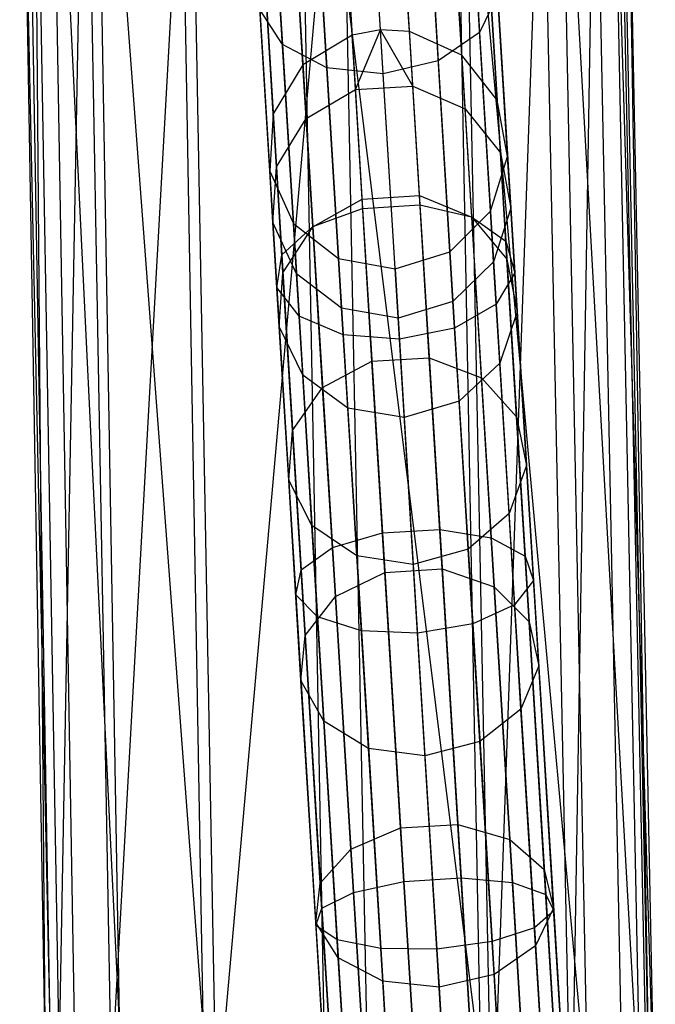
# Model space of a CAD drawing. Extents: x -91 to 91, y -91 to 262.
# Tile 393 of 480: x -8 to -3, y 75 to 83. Entities that reach past the tile are written whole.
import ezdxf

# ---------------------------------------------------------------- set-up
doc = ezdxf.new("R2010")
doc.units = 0
doc.header["$LTSCALE"] = 25.4
doc.layers.get('0').update_dxf_attribs({"linetype": 'CONTINUOUS'})

# ---------------------------------------------------------------- blocks, each defined once
blk = doc.blocks.new('ETE0_STL_1')
at = {"color": 0}
for p, q in [((-5.105, 83.2465, 301.4725), (-5.5744, 90.9241, 191.4725)), ((-5.105, 83.2465, 301.4725), (-5.5744, 90.9241, 191.4725)), ((-4.8644, 83.2322, 301.4705), (-5.3337, 90.9098, 191.4705)), ((-4.8644, 83.2322, 301.4705), (-5.3337, 90.9098, 191.4705)), ((-5.3421, 83.203, 301.4705), (-5.8115, 90.8806, 191.4705)), ((-5.3421, 83.203, 301.4705), (-5.8115, 90.8806, 191.4705)), ((-4.4278, 83.0366, 301.455), (-4.8972, 90.7142, 191.455)), ((-4.4278, 83.0366, 301.455), (-4.8972, 90.7142, 191.455)), ((-5.7516, 82.9556, 301.455), (-6.221, 90.6332, 191.455)), ((-5.7516, 82.9556, 301.455), (-6.221, 90.6332, 191.455)), ((-4.1324, 82.6609, 301.4275), (-4.6018, 90.3385, 191.4275)), ((-4.1324, 82.6609, 301.4275), (-4.6018, 90.3385, 191.4275)), ((-5.999, 82.5468, 301.4275), (-6.4684, 90.2244, 191.4275)), ((-5.999, 82.5468, 301.4275), (-6.4684, 90.2244, 191.4275)), ((-4.0459, 82.1913, 301.3943), (-4.5153, 89.869, 191.3943)), ((-4.0459, 82.1913, 301.3943), (-4.5153, 89.869, 191.3943)), ((-6.0276, 82.0702, 301.3943), (-6.497, 89.7478, 191.3943)), ((-6.0276, 82.0702, 301.3943), (-6.497, 89.7478, 191.3943)), ((-4.1881, 81.7354, 301.3631), (-4.6575, 89.413, 191.3631)), ((-4.1881, 81.7354, 301.3631), (-4.6575, 89.413, 191.3631)), ((-5.831, 81.6349, 301.3631), (-6.3004, 89.3126, 191.3631)), ((-5.831, 81.6349, 301.3631), (-6.3004, 89.3126, 191.3631)), ((-5.4541, 81.3408, 301.341), (-5.9235, 89.0184, 191.341)), ((-5.4541, 81.3408, 301.341), (-5.9235, 89.0184, 191.341)), ((-4.5264, 81.3975, 301.341), (-4.9958, 89.0751, 191.341)), ((-4.5264, 81.3975, 301.341), (-4.9958, 89.0751, 191.341)), ((-4.9832, 81.2551, 301.333), (-5.4526, 88.9327, 191.333)), ((-4.9832, 81.2551, 301.333), (-5.4526, 88.9327, 191.333)), ((-7.2825, 75.0272, 11.3824), (-7.8661, 87.056, 8.8663)), ((-7.8661, 87.056, 8.8663), (-7.6577, 74.9903, 11.0368)), ((-7.2825, 75.0272, 11.3824), (-7.8661, 87.056, 8.8663)), ((-7.8661, 87.056, 8.8663), (-7.6577, 74.9903, 11.0368)), ((-6.5848, 75.0051, 11.6825), (-7.492, 87.078, 9.2144)), ((-7.492, 87.078, 9.2144), (-7.2825, 75.0272, 11.3824)), ((-6.5848, 75.0051, 11.6825), (-7.492, 87.078, 9.2144)), ((-7.492, 87.078, 9.2144), (-7.2825, 75.0272, 11.3824)), ((-7.8564, 74.9171, 10.6518), (-8.0649, 86.9919, 8.4797)), ((-7.8564, 74.9171, 10.6518), (-8.0649, 86.9919, 8.4797)), ((-6.7975, 87.0298, 9.5187), (-6.5848, 75.0051, 11.6825)), ((-6.7975, 87.0298, 9.5187), (-6.5848, 75.0051, 11.6825)), ((-7.8564, 74.9171, 10.6518), (-8.1117, 86.896, 8.0781)), ((-8.1117, 86.896, 8.0781), (-7.9022, 74.8175, 10.2509)), ((-8.1117, 86.896, 8.0781), (-7.9022, 74.8175, 10.2509)), ((-7.8564, 74.9171, 10.6518), (-8.1117, 86.896, 8.0781)), ((-4.27, 74.6073, 11.4539), (-5.7957, 86.8703, 9.6117)), ((-5.7957, 86.8703, 9.6117), (-5.5772, 74.8815, 11.7698)), ((-4.27, 74.6073, 11.4539), (-5.7957, 86.8703, 9.6117)), ((-5.7957, 86.8703, 9.6117), (-5.5772, 74.8815, 11.7698)), ((-7.9959, 86.753, 7.6101), (-7.9022, 74.8175, 10.2509)), ((-7.9959, 86.753, 7.6101), (-7.9022, 74.8175, 10.2509)), ((-7.9959, 86.753, 7.6101), (-7.7842, 74.6762, 9.7827)), ((-7.9959, 86.753, 7.6101), (-7.7842, 74.6762, 9.7827)), ((-7.5665, 86.5175, 7.0074), (-7.7842, 74.6762, 9.7827)), ((-7.5665, 86.5175, 7.0074), (-7.7842, 74.6762, 9.7827)), ((-7.5665, 86.5175, 7.0074), (-7.3503, 74.4527, 9.1783)), ((-7.5665, 86.5175, 7.0074), (-7.3503, 74.4527, 9.1783)), ((-3.3794, 74.3231, 10.8715), (-4.4972, 86.5519, 9.3027)), ((-4.4972, 86.5519, 9.3027), (-4.27, 74.6073, 11.4539)), ((-3.3794, 74.3231, 10.8715), (-4.4972, 86.5519, 9.3027)), ((-4.4972, 86.5519, 9.3027), (-4.27, 74.6073, 11.4539)), ((-2.9374, 74.098, 10.2654), (-3.6138, 86.2395, 8.7246)), ((-3.6138, 86.2395, 8.7246), (-3.3794, 74.3231, 10.8715)), ((-2.9374, 74.098, 10.2654), (-3.6138, 86.2395, 8.7246)), ((-3.6138, 86.2395, 8.7246), (-3.3794, 74.3231, 10.8715)), ((-7.3503, 74.4527, 9.1783), (-6.6935, 86.2065, 6.4272)), ((-7.3503, 74.4527, 9.1783), (-6.6935, 86.2065, 6.4272)), ((-6.4701, 74.1696, 8.5939), (-6.6935, 86.2065, 6.4272)), ((-6.4701, 74.1696, 8.5939), (-6.6935, 86.2065, 6.4272)), ((-2.8151, 73.9556, 9.7953), (-3.1764, 86.0021, 8.1202)), ((-3.1764, 86.0021, 8.1202), (-2.9374, 74.098, 10.2654)), ((-3.1764, 86.0021, 8.1202), (-2.9374, 74.098, 10.2654)), ((-2.8151, 73.9556, 9.7953), (-3.1764, 86.0021, 8.1202)), ((-6.4701, 74.1696, 8.5939), (-5.4304, 85.8928, 6.1116)), ((-6.4701, 74.1696, 8.5939), (-5.4304, 85.8928, 6.1116)), ((-5.1985, 73.8989, 8.2716), (-5.4304, 85.8928, 6.1116)), ((-5.1985, 73.8989, 8.2716), (-5.4304, 85.8928, 6.1116)), ((-2.8151, 73.9556, 9.7953), (-3.0564, 85.8578, 7.6504)), ((-2.8151, 73.9556, 9.7953), (-3.0564, 85.8578, 7.6504)), ((-2.8558, 73.857, 9.4012), (-3.0564, 85.8578, 7.6504)), ((-2.8558, 73.857, 9.4012), (-3.0564, 85.8578, 7.6504)), ((-2.8756, 73.8433, 9.3386), (-3.1179, 85.7501, 7.1928)), ((-2.8756, 73.8433, 9.3386), (-3.1179, 85.7501, 7.1928)), ((-2.8558, 73.857, 9.4012), (-3.0981, 85.7628, 7.2556)), ((-2.8558, 73.857, 9.4012), (-3.0981, 85.7628, 7.2556)), ((-4.1727, 73.7688, 8.3448), (-4.4105, 85.7264, 6.1907)), ((-4.1727, 73.7688, 8.3448), (-4.4105, 85.7264, 6.1907)), ((-4.1727, 73.7688, 8.3448), (-3.756, 85.6749, 6.4539)), ((-4.1727, 73.7688, 8.3448), (-3.756, 85.6749, 6.4539)), ((-3.5151, 73.7418, 8.6041), (-3.756, 85.6749, 6.4539)), ((-3.5151, 73.7418, 8.6041), (-3.756, 85.6749, 6.4539)), ((-3.5151, 73.7418, 8.6041), (-3.317, 85.693, 6.833)), ((-3.5151, 73.7418, 8.6041), (-3.317, 85.693, 6.833)), ((-3.0748, 73.7774, 8.9803), (-3.317, 85.693, 6.833)), ((-3.0748, 73.7774, 8.9803), (-3.317, 85.693, 6.833)), ((-4.3996, 85.1958, 177.8507), (-4.2791, 83.2247, 175.7331)), ((-4.3996, 85.1958, 177.8507), (-4.2791, 83.2247, 175.7331)), ((-6.0425, 85.0953, 177.8507), (-5.922, 83.1243, 175.7331)), ((-6.0425, 85.0953, 177.8507), (-5.922, 83.1243, 175.7331)), ((-4.7421, 84.9268, 178.0493), (-4.6236, 82.9879, 175.9662)), ((-4.7421, 84.9268, 178.0493), (-4.6236, 82.9879, 175.9662)), ((-5.6698, 84.87, 178.0493), (-5.5513, 82.9312, 175.9662)), ((-5.6698, 84.87, 178.0493), (-5.5513, 82.9312, 175.9662)), ((-5.0827, 82.882, 176.0504), (-5.2005, 84.8092, 178.1209)), ((-5.0827, 82.882, 176.0504), (-5.2005, 84.8092, 178.1209)), ((-5.4032, 84.2022, 174.6025), (-5.2539, 81.7597, 172.6592)), ((-5.4032, 84.2022, 174.6025), (-5.2539, 81.7597, 172.6592)), ((-4.9254, 84.2314, 174.6025), (-4.7761, 81.7889, 172.6592)), ((-4.9254, 84.2314, 174.6025), (-4.7761, 81.7889, 172.6592)), ((-4.4932, 84.1066, 174.7659), (-4.3455, 81.69, 172.8432)), ((-4.4932, 84.1066, 174.7659), (-4.3455, 81.69, 172.8432)), ((-5.817, 84.0257, 174.7659), (-5.6692, 81.6091, 172.8432)), ((-5.817, 84.0257, 174.7659), (-5.6692, 81.6091, 172.8432)), ((-4.2055, 83.8564, 175.0553), (-4.0606, 81.4857, 173.1691)), ((-4.2055, 83.8564, 175.0553), (-4.0606, 81.4857, 173.1691)), ((-6.0721, 83.7423, 175.0553), (-5.9271, 81.3716, 173.1691)), ((-6.0721, 83.7423, 175.0553), (-5.9271, 81.3716, 173.1691)), ((-4.1283, 83.5381, 175.4043), (-4.2791, 83.2247, 175.7331)), ((-4.1283, 83.5381, 175.4043), (-4.2791, 83.2247, 175.7331)), ((-4.1283, 83.5381, 175.4043), (-3.9867, 81.2228, 173.5621)), ((-4.1283, 83.5381, 175.4043), (-3.9867, 81.2228, 173.5621)), ((-5.922, 83.1243, 175.7331), (-6.11, 83.417, 175.4043)), ((-6.11, 83.417, 175.4043), (-5.9684, 81.1016, 173.5621)), ((-6.11, 83.417, 175.4043), (-5.9684, 81.1016, 173.5621)), ((-5.922, 83.1243, 175.7331), (-6.11, 83.417, 175.4043)), ((-5.3421, 83.203, 301.4705), (-5.7516, 82.9556, 301.455)), ((-5.3421, 83.203, 301.4705), (-5.7516, 82.9556, 301.455)), ((-5.105, 83.2465, 301.4725), (-5.3421, 83.203, 301.4705)), ((-5.105, 83.2465, 301.4725), (-5.3421, 83.203, 301.4705)), ((-5.3144, 82.7498, 304.5823), (-5.3421, 83.203, 301.4705)), ((-5.3144, 82.7498, 304.5823), (-5.3421, 83.203, 301.4705)), ((-5.3144, 82.7498, 304.5823), (-5.105, 83.2465, 301.4725)), ((-5.3144, 82.7498, 304.5823), (-5.105, 83.2465, 301.4725)), ((-4.8367, 82.779, 304.5823), (-5.105, 83.2465, 301.4725)), ((-4.8367, 82.779, 304.5823), (-5.105, 83.2465, 301.4725)), ((-4.8644, 83.2322, 301.4705), (-5.105, 83.2465, 301.4725)), ((-4.8644, 83.2322, 301.4705), (-5.105, 83.2465, 301.4725)), ((-4.8367, 82.779, 304.5823), (-4.8644, 83.2322, 301.4705)), ((-4.8367, 82.779, 304.5823), (-4.8644, 83.2322, 301.4705)), ((-4.4278, 83.0366, 301.455), (-4.8644, 83.2322, 301.4705)), ((-4.4278, 83.0366, 301.455), (-4.8644, 83.2322, 301.4705)), ((-4.2791, 83.2247, 175.7331), (-4.6236, 82.9879, 175.9662)), ((-4.2791, 83.2247, 175.7331), (-4.6236, 82.9879, 175.9662)), ((-4.2791, 83.2247, 175.7331), (-4.1408, 80.9614, 173.9324)), ((-4.2791, 83.2247, 175.7331), (-4.1408, 80.9614, 173.9324)), ((-5.5513, 82.9312, 175.9662), (-5.922, 83.1243, 175.7331)), ((-5.922, 83.1243, 175.7331), (-5.7837, 80.861, 173.9324)), ((-5.922, 83.1243, 175.7331), (-5.7837, 80.861, 173.9324)), ((-5.5513, 82.9312, 175.9662), (-5.922, 83.1243, 175.7331)), ((-4.4004, 82.5882, 304.5338), (-4.4278, 83.0366, 301.455)), ((-4.4004, 82.5882, 304.5338), (-4.4278, 83.0366, 301.455)), ((-4.1324, 82.6609, 301.4275), (-4.4278, 83.0366, 301.455)), ((-4.1324, 82.6609, 301.4275), (-4.4278, 83.0366, 301.455)), ((-5.7516, 82.9556, 301.455), (-5.999, 82.5468, 301.4275)), ((-5.7516, 82.9556, 301.455), (-5.999, 82.5468, 301.4275)), ((-5.7242, 82.5073, 304.5338), (-5.7516, 82.9556, 301.455)), ((-5.7242, 82.5073, 304.5338), (-5.7516, 82.9556, 301.455)), ((-4.6236, 82.9879, 175.9662), (-5.0827, 82.882, 176.0504)), ((-4.6236, 82.9879, 175.9662), (-5.0827, 82.882, 176.0504)), ((-4.6236, 82.9879, 175.9662), (-4.4875, 80.7616, 174.1949)), ((-4.6236, 82.9879, 175.9662), (-4.4875, 80.7616, 174.1949)), ((-5.0827, 82.882, 176.0504), (-5.5513, 82.9312, 175.9662)), ((-5.5513, 82.9312, 175.9662), (-5.4152, 80.7049, 174.1949)), ((-5.5513, 82.9312, 175.9662), (-5.4152, 80.7049, 174.1949)), ((-5.0827, 82.882, 176.0504), (-5.5513, 82.9312, 175.9662)), ((-4.9474, 80.669, 174.2897), (-5.0827, 82.882, 176.0504)), ((-4.9474, 80.669, 174.2897), (-5.0827, 82.882, 176.0504)), ((-5.7242, 82.5073, 304.5338), (-5.3144, 82.7498, 304.5823)), ((-5.7242, 82.5073, 304.5338), (-5.3144, 82.7498, 304.5823)), ((-5.3144, 82.7498, 304.5823), (-4.8367, 82.779, 304.5823)), ((-5.3144, 82.7498, 304.5823), (-4.8367, 82.779, 304.5823)), ((-5.2586, 81.8374, 307.5912), (-5.3144, 82.7498, 304.5823)), ((-5.2586, 81.8374, 307.5912), (-5.3144, 82.7498, 304.5823)), ((-4.8367, 82.779, 304.5823), (-4.4004, 82.5882, 304.5338)), ((-4.7809, 81.8666, 307.5912), (-4.8367, 82.779, 304.5823)), ((-4.7809, 81.8666, 307.5912), (-4.8367, 82.779, 304.5823)), ((-4.8367, 82.779, 304.5823), (-4.4004, 82.5882, 304.5338)), ((-4.1055, 82.2211, 304.4478), (-4.1324, 82.6609, 301.4275)), ((-4.1055, 82.2211, 304.4478), (-4.1324, 82.6609, 301.4275)), ((-4.0459, 82.1913, 301.3943), (-4.1324, 82.6609, 301.4275)), ((-4.0459, 82.1913, 301.3943), (-4.1324, 82.6609, 301.4275)), ((-5.999, 82.5468, 301.4275), (-6.0276, 82.0702, 301.3943)), ((-5.999, 82.5468, 301.4275), (-6.0276, 82.0702, 301.3943)), ((-5.9721, 82.107, 304.4478), (-5.999, 82.5468, 301.4275)), ((-5.9721, 82.107, 304.4478), (-5.999, 82.5468, 301.4275)), ((-4.4004, 82.5882, 304.5338), (-4.1055, 82.2211, 304.4478)), ((-4.3452, 81.6854, 307.5108), (-4.4004, 82.5882, 304.5338)), ((-4.3452, 81.6854, 307.5108), (-4.4004, 82.5882, 304.5338)), ((-4.4004, 82.5882, 304.5338), (-4.1055, 82.2211, 304.4478)), ((-5.9721, 82.107, 304.4478), (-5.7242, 82.5073, 304.5338)), ((-5.9721, 82.107, 304.4478), (-5.7242, 82.5073, 304.5338)), ((-5.669, 81.6045, 307.5108), (-5.7242, 82.5073, 304.5338)), ((-5.669, 81.6045, 307.5108), (-5.7242, 82.5073, 304.5338)), ((-4.1055, 82.2211, 304.4478), (-4.0197, 81.7618, 304.3442)), ((-4.0514, 81.3355, 307.3683), (-4.1055, 82.2211, 304.4478)), ((-4.0514, 81.3355, 307.3683), (-4.1055, 82.2211, 304.4478)), ((-4.1055, 82.2211, 304.4478), (-4.0197, 81.7618, 304.3442)), ((-4.1881, 81.7354, 301.3631), (-4.0459, 82.1913, 301.3943)), ((-4.1881, 81.7354, 301.3631), (-4.0459, 82.1913, 301.3943)), ((-4.0197, 81.7618, 304.3442), (-4.0459, 82.1913, 301.3943)), ((-4.0197, 81.7618, 304.3442), (-4.0459, 82.1913, 301.3943)), ((-6.0014, 81.6407, 304.3442), (-6.0276, 82.0702, 301.3943)), ((-6.0276, 82.0702, 301.3943), (-5.831, 81.6349, 301.3631)), ((-6.0014, 81.6407, 304.3442), (-6.0276, 82.0702, 301.3943)), ((-6.0276, 82.0702, 301.3943), (-5.831, 81.6349, 301.3631)), ((-6.0014, 81.6407, 304.3442), (-5.9721, 82.107, 304.4478)), ((-6.0014, 81.6407, 304.3442), (-5.9721, 82.107, 304.4478)), ((-5.9179, 81.2213, 307.3683), (-5.9721, 82.107, 304.4478)), ((-5.9179, 81.2213, 307.3683), (-5.9721, 82.107, 304.4478)), ((-5.669, 81.6045, 307.5108), (-5.2586, 81.8374, 307.5912)), ((-5.669, 81.6045, 307.5108), (-5.2586, 81.8374, 307.5912)), ((-5.2586, 81.8374, 307.5912), (-4.7809, 81.8666, 307.5912)), ((-5.2586, 81.8374, 307.5912), (-4.7809, 81.8666, 307.5912)), ((-5.176, 80.486, 310.4296), (-5.2586, 81.8374, 307.5912)), ((-5.176, 80.486, 310.4296), (-5.2586, 81.8374, 307.5912)), ((-4.7809, 81.8666, 307.5912), (-4.3452, 81.6854, 307.5108)), ((-4.6982, 80.5152, 310.4296), (-4.7809, 81.8666, 307.5912)), ((-4.6982, 80.5152, 310.4296), (-4.7809, 81.8666, 307.5912)), ((-4.7809, 81.8666, 307.5912), (-4.3452, 81.6854, 307.5108)), ((-5.6692, 81.6091, 172.8432), (-5.2539, 81.7597, 172.6592)), ((-5.6692, 81.6091, 172.8432), (-5.2539, 81.7597, 172.6592)), ((-5.2539, 81.7597, 172.6592), (-4.7761, 81.7889, 172.6592)), ((-5.2539, 81.7597, 172.6592), (-4.7761, 81.7889, 172.6592)), ((-5.2539, 81.7597, 172.6592), (-5.0886, 79.056, 171.1011)), ((-5.2539, 81.7597, 172.6592), (-5.0886, 79.056, 171.1011)), ((-4.7761, 81.7889, 172.6592), (-4.6108, 79.0852, 171.1011)), ((-4.7761, 81.7889, 172.6592), (-4.6108, 79.0852, 171.1011)), ((-4.7761, 81.7889, 172.6592), (-4.3455, 81.69, 172.8432)), ((-4.7761, 81.7889, 172.6592), (-4.3455, 81.69, 172.8432)), ((-4.5264, 81.3975, 301.341), (-4.1881, 81.7354, 301.3631)), ((-4.5264, 81.3975, 301.341), (-4.1881, 81.7354, 301.3631)), ((-4.1624, 81.3155, 304.2466), (-4.1881, 81.7354, 301.3631)), ((-4.1624, 81.3155, 304.2466), (-4.1881, 81.7354, 301.3631)), ((-4.0197, 81.7618, 304.3442), (-4.1624, 81.3155, 304.2466)), ((-4.0197, 81.7618, 304.3442), (-4.1624, 81.3155, 304.2466)), ((-3.9668, 80.8968, 307.1965), (-4.0197, 81.7618, 304.3442)), ((-3.9668, 80.8968, 307.1965), (-4.0197, 81.7618, 304.3442)), ((-5.8053, 81.2151, 304.2466), (-6.0014, 81.6407, 304.3442)), ((-5.9485, 80.7757, 307.1965), (-6.0014, 81.6407, 304.3442)), ((-5.8053, 81.2151, 304.2466), (-6.0014, 81.6407, 304.3442)), ((-5.9485, 80.7757, 307.1965), (-6.0014, 81.6407, 304.3442)), ((-5.8053, 81.2151, 304.2466), (-5.831, 81.6349, 301.3631)), ((-5.831, 81.6349, 301.3631), (-5.4541, 81.3408, 301.341)), ((-5.8053, 81.2151, 304.2466), (-5.831, 81.6349, 301.3631)), ((-5.831, 81.6349, 301.3631), (-5.4541, 81.3408, 301.341)), ((-4.3455, 81.69, 172.8432), (-4.1819, 79.0151, 171.3016)), ((-4.3455, 81.69, 172.8432), (-4.1819, 79.0151, 171.3016)), ((-4.3455, 81.69, 172.8432), (-4.0606, 81.4857, 173.1691)), ((-4.3455, 81.69, 172.8432), (-4.0606, 81.4857, 173.1691)), ((-4.3452, 81.6854, 307.5108), (-4.0514, 81.3355, 307.3683)), ((-4.2635, 80.3484, 310.3191), (-4.3452, 81.6854, 307.5108)), ((-4.2635, 80.3484, 310.3191), (-4.3452, 81.6854, 307.5108)), ((-4.3452, 81.6854, 307.5108), (-4.0514, 81.3355, 307.3683)), ((-5.9271, 81.3716, 173.1691), (-5.6692, 81.6091, 172.8432)), ((-5.9271, 81.3716, 173.1691), (-5.6692, 81.6091, 172.8432)), ((-5.9179, 81.2213, 307.3683), (-5.669, 81.6045, 307.5108)), ((-5.9179, 81.2213, 307.3683), (-5.669, 81.6045, 307.5108)), ((-5.6692, 81.6091, 172.8432), (-5.5057, 78.9341, 171.3016)), ((-5.6692, 81.6091, 172.8432), (-5.5057, 78.9341, 171.3016)), ((-5.5872, 80.2675, 310.3191), (-5.669, 81.6045, 307.5108)), ((-5.5872, 80.2675, 310.3191), (-5.669, 81.6045, 307.5108)), ((-4.0606, 81.4857, 173.1691), (-3.9001, 78.8615, 171.6568)), ((-4.0606, 81.4857, 173.1691), (-3.9001, 78.8615, 171.6568)), ((-4.0606, 81.4857, 173.1691), (-3.9867, 81.2228, 173.5621)), ((-4.0606, 81.4857, 173.1691), (-3.9867, 81.2228, 173.5621)), ((-4.9832, 81.2551, 301.333), (-4.5264, 81.3975, 301.341)), ((-4.9832, 81.2551, 301.333), (-4.5264, 81.3975, 301.341)), ((-4.5011, 80.9845, 304.1773), (-4.5264, 81.3975, 301.341)), ((-4.5011, 80.9845, 304.1773), (-4.5264, 81.3975, 301.341)), ((-5.9684, 81.1016, 173.5621), (-5.9271, 81.3716, 173.1691)), ((-5.9684, 81.1016, 173.5621), (-5.9271, 81.3716, 173.1691)), ((-5.9271, 81.3716, 173.1691), (-5.7667, 78.7474, 171.6568)), ((-5.9271, 81.3716, 173.1691), (-5.7667, 78.7474, 171.6568)), ((-5.4288, 80.9278, 304.1773), (-5.4541, 81.3408, 301.341)), ((-5.4541, 81.3408, 301.341), (-4.9832, 81.2551, 301.333)), ((-5.4288, 80.9278, 304.1773), (-5.4541, 81.3408, 301.341)), ((-5.4541, 81.3408, 301.341), (-4.9832, 81.2551, 301.333)), ((-4.1624, 81.3155, 304.2466), (-4.5011, 80.9845, 304.1773)), ((-4.1624, 81.3155, 304.2466), (-4.5011, 80.9845, 304.1773)), ((-4.1107, 80.47, 307.0347), (-4.1624, 81.3155, 304.2466)), ((-4.1107, 80.47, 307.0347), (-4.1624, 81.3155, 304.2466)), ((-4.0514, 81.3355, 307.3683), (-3.9668, 80.8968, 307.1965)), ((-3.9712, 80.0239, 310.1233), (-4.0514, 81.3355, 307.3683)), ((-3.9712, 80.0239, 310.1233), (-4.0514, 81.3355, 307.3683)), ((-4.0514, 81.3355, 307.3683), (-3.9668, 80.8968, 307.1965)), ((-4.9832, 81.2551, 301.333), (-4.9581, 80.8446, 304.1523)), ((-4.9832, 81.2551, 301.333), (-4.9581, 80.8446, 304.1523)), ((-3.9867, 81.2228, 173.5621), (-4.1408, 80.9614, 173.9324)), ((-3.9867, 81.2228, 173.5621), (-4.1408, 80.9614, 173.9324)), ((-3.9867, 81.2228, 173.5621), (-3.83, 78.6599, 172.0851)), ((-3.9867, 81.2228, 173.5621), (-3.83, 78.6599, 172.0851)), ((-5.9485, 80.7757, 307.1965), (-5.9179, 81.2213, 307.3683)), ((-5.9485, 80.7757, 307.1965), (-5.9179, 81.2213, 307.3683)), ((-5.8378, 79.9097, 310.1233), (-5.9179, 81.2213, 307.3683)), ((-5.8378, 79.9097, 310.1233), (-5.9179, 81.2213, 307.3683)), ((-5.4288, 80.9278, 304.1773), (-5.8053, 81.2151, 304.2466)), ((-5.7536, 80.3696, 307.0347), (-5.8053, 81.2151, 304.2466)), ((-5.4288, 80.9278, 304.1773), (-5.8053, 81.2151, 304.2466)), ((-5.7536, 80.3696, 307.0347), (-5.8053, 81.2151, 304.2466)), ((-5.7837, 80.861, 173.9324), (-5.9684, 81.1016, 173.5621)), ((-5.9684, 81.1016, 173.5621), (-5.8117, 78.5387, 172.0851)), ((-5.9684, 81.1016, 173.5621), (-5.8117, 78.5387, 172.0851)), ((-5.7837, 80.861, 173.9324), (-5.9684, 81.1016, 173.5621)), ((-4.5011, 80.9845, 304.1773), (-4.9581, 80.8446, 304.1523)), ((-4.5011, 80.9845, 304.1773), (-4.9581, 80.8446, 304.1523)), ((-4.4503, 80.1528, 306.9199), (-4.5011, 80.9845, 304.1773)), ((-4.4503, 80.1528, 306.9199), (-4.5011, 80.9845, 304.1773)), ((-4.9581, 80.8446, 304.1523), (-5.4288, 80.9278, 304.1773)), ((-5.378, 80.0961, 306.9199), (-5.4288, 80.9278, 304.1773)), ((-4.9581, 80.8446, 304.1523), (-5.4288, 80.9278, 304.1773)), ((-5.378, 80.0961, 306.9199), (-5.4288, 80.9278, 304.1773)), ((-4.1408, 80.9614, 173.9324), (-4.4875, 80.7616, 174.1949)), ((-4.1408, 80.9614, 173.9324), (-4.4875, 80.7616, 174.1949)), ((-4.1408, 80.9614, 173.9324), (-3.9876, 78.4562, 172.4886)), ((-4.1408, 80.9614, 173.9324), (-3.9876, 78.4562, 172.4886)), ((-3.9668, 80.8968, 307.1965), (-4.1107, 80.47, 307.0347)), ((-3.9668, 80.8968, 307.1965), (-4.1107, 80.47, 307.0347)), ((-3.8885, 79.6158, 309.8872), (-3.9668, 80.8968, 307.1965)), ((-3.8885, 79.6158, 309.8872), (-3.9668, 80.8968, 307.1965)), ((-5.4152, 80.7049, 174.1949), (-5.7837, 80.861, 173.9324)), ((-5.7837, 80.861, 173.9324), (-5.6305, 78.3558, 172.4886)), ((-5.7837, 80.861, 173.9324), (-5.6305, 78.3558, 172.4886)), ((-5.4152, 80.7049, 174.1949), (-5.7837, 80.861, 173.9324)), ((-4.9581, 80.8446, 304.1523), (-4.9076, 80.0178, 306.8785)), ((-4.9581, 80.8446, 304.1523), (-4.9076, 80.0178, 306.8785)), ((-5.7536, 80.3696, 307.0347), (-5.9485, 80.7757, 307.1965)), ((-5.8702, 79.4947, 309.8872), (-5.9485, 80.7757, 307.1965)), ((-5.7536, 80.3696, 307.0347), (-5.9485, 80.7757, 307.1965)), ((-5.8702, 79.4947, 309.8872), (-5.9485, 80.7757, 307.1965)), ((-4.4875, 80.7616, 174.1949), (-4.9474, 80.669, 174.2897)), ((-4.4875, 80.7616, 174.1949), (-4.9474, 80.669, 174.2897)), ((-4.4875, 80.7616, 174.1949), (-4.3368, 78.2973, 172.7747)), ((-4.4875, 80.7616, 174.1949), (-4.3368, 78.2973, 172.7747)), ((-4.9474, 80.669, 174.2897), (-5.4152, 80.7049, 174.1949)), ((-5.4152, 80.7049, 174.1949), (-5.2645, 78.2406, 172.7747)), ((-5.4152, 80.7049, 174.1949), (-5.2645, 78.2406, 172.7747)), ((-4.9474, 80.669, 174.2897), (-5.4152, 80.7049, 174.1949)), ((-4.7977, 78.2195, 172.878), (-4.9474, 80.669, 174.2897)), ((-4.7977, 78.2195, 172.878), (-4.9474, 80.669, 174.2897)), ((-5.5872, 80.2675, 310.3191), (-5.176, 80.486, 310.4296)), ((-5.5872, 80.2675, 310.3191), (-5.176, 80.486, 310.4296)), ((-5.176, 80.486, 310.4296), (-4.6982, 80.5152, 310.4296)), ((-5.176, 80.486, 310.4296), (-4.6982, 80.5152, 310.4296)), ((-5.0684, 78.7262, 313.0337), (-5.176, 80.486, 310.4296)), ((-5.0684, 78.7262, 313.0337), (-5.176, 80.486, 310.4296)), ((-4.6982, 80.5152, 310.4296), (-4.2635, 80.3484, 310.3191)), ((-4.5907, 78.7555, 313.0337), (-4.6982, 80.5152, 310.4296)), ((-4.5907, 78.7555, 313.0337), (-4.6982, 80.5152, 310.4296)), ((-4.6982, 80.5152, 310.4296), (-4.2635, 80.3484, 310.3191)), ((-4.1107, 80.47, 307.0347), (-4.4503, 80.1528, 306.9199)), ((-4.1107, 80.47, 307.0347), (-4.4503, 80.1528, 306.9199)), ((-4.0342, 79.2178, 309.6648), (-4.1107, 80.47, 307.0347)), ((-4.0342, 79.2178, 309.6648), (-4.1107, 80.47, 307.0347)), ((-5.378, 80.0961, 306.9199), (-5.7536, 80.3696, 307.0347)), ((-5.6771, 79.1174, 309.6648), (-5.7536, 80.3696, 307.0347)), ((-5.378, 80.0961, 306.9199), (-5.7536, 80.3696, 307.0347)), ((-5.6771, 79.1174, 309.6648), (-5.7536, 80.3696, 307.0347)), ((-4.2635, 80.3484, 310.3191), (-3.9712, 80.0239, 310.1233)), ((-4.157, 78.6073, 312.8955), (-4.2635, 80.3484, 310.3191)), ((-4.157, 78.6073, 312.8955), (-4.2635, 80.3484, 310.3191)), ((-4.2635, 80.3484, 310.3191), (-3.9712, 80.0239, 310.1233)), ((-5.8378, 79.9097, 310.1233), (-5.5872, 80.2675, 310.3191)), ((-5.8378, 79.9097, 310.1233), (-5.5872, 80.2675, 310.3191)), ((-5.4808, 78.5264, 312.8955), (-5.5872, 80.2675, 310.3191)), ((-5.4808, 78.5264, 312.8955), (-5.5872, 80.2675, 310.3191)), ((-4.9076, 80.0178, 306.8785), (-5.378, 80.0961, 306.9199)), ((-5.3027, 78.8644, 309.507), (-5.378, 80.0961, 306.9199)), ((-4.9076, 80.0178, 306.8785), (-5.378, 80.0961, 306.9199)), ((-5.3027, 78.8644, 309.507), (-5.378, 80.0961, 306.9199)), ((-4.4503, 80.1528, 306.9199), (-4.9076, 80.0178, 306.8785)), ((-4.4503, 80.1528, 306.9199), (-4.9076, 80.0178, 306.8785)), ((-4.375, 78.9211, 309.507), (-4.4503, 80.1528, 306.9199)), ((-4.375, 78.9211, 309.507), (-4.4503, 80.1528, 306.9199)), ((-4.9076, 80.0178, 306.8785), (-4.8327, 78.7935, 309.4501)), ((-4.9076, 80.0178, 306.8785), (-4.8327, 78.7935, 309.4501)), ((-3.9712, 80.0239, 310.1233), (-3.8885, 79.6158, 309.8872)), ((-3.8668, 78.3158, 312.6508), (-3.9712, 80.0239, 310.1233)), ((-3.8668, 78.3158, 312.6508), (-3.9712, 80.0239, 310.1233)), ((-3.9712, 80.0239, 310.1233), (-3.8885, 79.6158, 309.8872)), ((-5.8702, 79.4947, 309.8872), (-5.8378, 79.9097, 310.1233)), ((-5.8702, 79.4947, 309.8872), (-5.8378, 79.9097, 310.1233)), ((-5.7333, 78.2017, 312.6508), (-5.8378, 79.9097, 310.1233)), ((-5.7333, 78.2017, 312.6508), (-5.8378, 79.9097, 310.1233)), ((-3.8885, 79.6158, 309.8872), (-4.0342, 79.2178, 309.6648)), ((-3.8885, 79.6158, 309.8872), (-4.0342, 79.2178, 309.6648)), ((-3.7865, 77.9476, 312.3557), (-3.8885, 79.6158, 309.8872)), ((-3.7865, 77.9476, 312.3557), (-3.8885, 79.6158, 309.8872)), ((-5.6771, 79.1174, 309.6648), (-5.8702, 79.4947, 309.8872)), ((-5.7682, 77.8265, 312.3557), (-5.8702, 79.4947, 309.8872)), ((-5.6771, 79.1174, 309.6648), (-5.8702, 79.4947, 309.8872)), ((-5.7682, 77.8265, 312.3557), (-5.8702, 79.4947, 309.8872)), ((-4.0342, 79.2178, 309.6648), (-4.375, 78.9211, 309.507)), ((-4.0342, 79.2178, 309.6648), (-4.375, 78.9211, 309.507)), ((-3.9345, 77.5872, 312.0777), (-4.0342, 79.2178, 309.6648)), ((-3.9345, 77.5872, 312.0777), (-4.0342, 79.2178, 309.6648)), ((-5.3027, 78.8644, 309.507), (-5.6771, 79.1174, 309.6648)), ((-5.5774, 77.4868, 312.0777), (-5.6771, 79.1174, 309.6648)), ((-5.3027, 78.8644, 309.507), (-5.6771, 79.1174, 309.6648)), ((-5.5774, 77.4868, 312.0777), (-5.6771, 79.1174, 309.6648)), ((-5.5057, 78.9341, 171.3016), (-5.0886, 79.056, 171.1011)), ((-5.5057, 78.9341, 171.3016), (-5.0886, 79.056, 171.1011)), ((-5.0886, 79.056, 171.1011), (-4.6108, 79.0852, 171.1011)), ((-5.0886, 79.056, 171.1011), (-4.6108, 79.0852, 171.1011)), ((-5.0886, 79.056, 171.1011), (-4.911, 76.1513, 169.9628)), ((-5.0886, 79.056, 171.1011), (-4.911, 76.1513, 169.9628)), ((-4.6108, 79.0852, 171.1011), (-4.4332, 76.1805, 169.9628)), ((-4.6108, 79.0852, 171.1011), (-4.4332, 76.1805, 169.9628)), ((-4.6108, 79.0852, 171.1011), (-4.1819, 79.0151, 171.3016)), ((-4.6108, 79.0852, 171.1011), (-4.1819, 79.0151, 171.3016)), ((-4.1819, 79.0151, 171.3016), (-4.0062, 76.1412, 170.1754)), ((-4.1819, 79.0151, 171.3016), (-4.0062, 76.1412, 170.1754)), ((-4.1819, 79.0151, 171.3016), (-3.9001, 78.8615, 171.6568)), ((-4.1819, 79.0151, 171.3016), (-3.9001, 78.8615, 171.6568)), ((-5.7667, 78.7474, 171.6568), (-5.5057, 78.9341, 171.3016)), ((-5.7667, 78.7474, 171.6568), (-5.5057, 78.9341, 171.3016)), ((-5.5057, 78.9341, 171.3016), (-5.33, 76.0602, 170.1754)), ((-5.5057, 78.9341, 171.3016), (-5.33, 76.0602, 170.1754)), ((-4.8327, 78.7935, 309.4501), (-5.3027, 78.8644, 309.507)), ((-5.2046, 77.2604, 311.8806), (-5.3027, 78.8644, 309.507)), ((-4.8327, 78.7935, 309.4501), (-5.3027, 78.8644, 309.507)), ((-5.2046, 77.2604, 311.8806), (-5.3027, 78.8644, 309.507)), ((-4.375, 78.9211, 309.507), (-4.8327, 78.7935, 309.4501)), ((-4.375, 78.9211, 309.507), (-4.8327, 78.7935, 309.4501)), ((-4.2769, 77.3171, 311.8806), (-4.375, 78.9211, 309.507)), ((-4.2769, 77.3171, 311.8806), (-4.375, 78.9211, 309.507)), ((-3.9001, 78.8615, 171.6568), (-3.7278, 76.0422, 170.5519)), ((-3.9001, 78.8615, 171.6568), (-3.7278, 76.0422, 170.5519)), ((-3.9001, 78.8615, 171.6568), (-3.83, 78.6599, 172.0851)), ((-3.9001, 78.8615, 171.6568), (-3.83, 78.6599, 172.0851)), ((-4.8327, 78.7935, 309.4501), (-4.7353, 77.1991, 311.8094)), ((-4.8327, 78.7935, 309.4501), (-4.7353, 77.1991, 311.8094)), ((-5.8117, 78.5387, 172.0851), (-5.7667, 78.7474, 171.6568)), ((-5.8117, 78.5387, 172.0851), (-5.7667, 78.7474, 171.6568)), ((-5.7667, 78.7474, 171.6568), (-5.5943, 75.9281, 170.5519)), ((-5.7667, 78.7474, 171.6568), (-5.5943, 75.9281, 170.5519)), ((-5.4808, 78.5264, 312.8955), (-5.0684, 78.7262, 313.0337)), ((-5.4808, 78.5264, 312.8955), (-5.0684, 78.7262, 313.0337)), ((-5.0684, 78.7262, 313.0337), (-4.5907, 78.7555, 313.0337)), ((-5.0684, 78.7262, 313.0337), (-4.5907, 78.7555, 313.0337)), ((-4.9383, 76.5976, 315.3448), (-5.0684, 78.7262, 313.0337)), ((-4.9383, 76.5976, 315.3448), (-5.0684, 78.7262, 313.0337)), ((-4.5907, 78.7555, 313.0337), (-4.157, 78.6073, 312.8955)), ((-4.4605, 76.6268, 315.3448), (-4.5907, 78.7555, 313.0337)), ((-4.4605, 76.6268, 315.3448), (-4.5907, 78.7555, 313.0337)), ((-4.5907, 78.7555, 313.0337), (-4.157, 78.6073, 312.8955)), ((-4.157, 78.6073, 312.8955), (-3.8668, 78.3158, 312.6508)), ((-4.0282, 76.5012, 315.1821), (-4.157, 78.6073, 312.8955)), ((-4.0282, 76.5012, 315.1821), (-4.157, 78.6073, 312.8955)), ((-4.157, 78.6073, 312.8955), (-3.8668, 78.3158, 312.6508)), ((-3.83, 78.6599, 172.0851), (-3.9876, 78.4562, 172.4886)), ((-3.83, 78.6599, 172.0851), (-3.9876, 78.4562, 172.4886)), ((-3.83, 78.6599, 172.0851), (-3.6617, 75.9063, 171.006)), ((-3.83, 78.6599, 172.0851), (-3.6617, 75.9063, 171.006)), ((-5.6305, 78.3558, 172.4886), (-5.8117, 78.5387, 172.0851)), ((-5.8117, 78.5387, 172.0851), (-5.6434, 75.7852, 171.006)), ((-5.8117, 78.5387, 172.0851), (-5.6434, 75.7852, 171.006)), ((-5.6305, 78.3558, 172.4886), (-5.8117, 78.5387, 172.0851)), ((-5.7333, 78.2017, 312.6508), (-5.4808, 78.5264, 312.8955)), ((-5.7333, 78.2017, 312.6508), (-5.4808, 78.5264, 312.8955)), ((-5.352, 76.4203, 315.1821), (-5.4808, 78.5264, 312.8955)), ((-5.352, 76.4203, 315.1821), (-5.4808, 78.5264, 312.8955)), ((-3.9876, 78.4562, 172.4886), (-4.3368, 78.2973, 172.7747)), ((-3.9876, 78.4562, 172.4886), (-4.3368, 78.2973, 172.7747)), ((-3.9876, 78.4562, 172.4886), (-3.8231, 75.7647, 171.4338)), ((-3.9876, 78.4562, 172.4886), (-3.8231, 75.7647, 171.4338)), ((-5.2645, 78.2406, 172.7747), (-5.6305, 78.3558, 172.4886)), ((-5.6305, 78.3558, 172.4886), (-5.466, 75.6643, 171.4338)), ((-5.6305, 78.3558, 172.4886), (-5.466, 75.6643, 171.4338)), ((-5.2645, 78.2406, 172.7747), (-5.6305, 78.3558, 172.4886)), ((-4.3368, 78.2973, 172.7747), (-4.7977, 78.2195, 172.878)), ((-4.3368, 78.2973, 172.7747), (-4.7977, 78.2195, 172.878)), ((-4.3368, 78.2973, 172.7747), (-4.175, 75.6497, 171.7372)), ((-4.3368, 78.2973, 172.7747), (-4.175, 75.6497, 171.7372)), ((-3.8668, 78.3158, 312.6508), (-3.7865, 77.9476, 312.3557)), ((-3.7405, 76.2497, 314.894), (-3.8668, 78.3158, 312.6508)), ((-3.7405, 76.2497, 314.894), (-3.8668, 78.3158, 312.6508)), ((-3.8668, 78.3158, 312.6508), (-3.7865, 77.9476, 312.3557)), ((-5.7682, 77.8265, 312.3557), (-5.7333, 78.2017, 312.6508)), ((-5.7682, 77.8265, 312.3557), (-5.7333, 78.2017, 312.6508)), ((-5.607, 76.1356, 314.894), (-5.7333, 78.2017, 312.6508)), ((-5.607, 76.1356, 314.894), (-5.7333, 78.2017, 312.6508)), ((-4.7977, 78.2195, 172.878), (-5.2645, 78.2406, 172.7747)), ((-5.2645, 78.2406, 172.7747), (-5.1027, 75.593, 171.7372)), ((-5.2645, 78.2406, 172.7747), (-5.1027, 75.593, 171.7372)), ((-4.7977, 78.2195, 172.878), (-5.2645, 78.2406, 172.7747)), ((-4.6368, 75.5878, 171.8467), (-4.7977, 78.2195, 172.878)), ((-4.6368, 75.5878, 171.8467), (-4.7977, 78.2195, 172.878)), ((-3.7865, 77.9476, 312.3557), (-3.9345, 77.5872, 312.0777)), ((-3.7865, 77.9476, 312.3557), (-3.9345, 77.5872, 312.0777)), ((-3.6631, 75.9298, 314.5465), (-3.7865, 77.9476, 312.3557)), ((-3.6631, 75.9298, 314.5465), (-3.7865, 77.9476, 312.3557)), ((-5.5774, 77.4868, 312.0777), (-5.7682, 77.8265, 312.3557)), ((-5.6448, 75.8086, 314.5465), (-5.7682, 77.8265, 312.3557)), ((-5.5774, 77.4868, 312.0777), (-5.7682, 77.8265, 312.3557)), ((-5.6448, 75.8086, 314.5465), (-5.7682, 77.8265, 312.3557)), ((-3.9345, 77.5872, 312.0777), (-4.2769, 77.3171, 311.8806)), ((-3.9345, 77.5872, 312.0777), (-4.2769, 77.3171, 311.8806)), ((-3.8139, 75.6148, 314.2192), (-3.9345, 77.5872, 312.0777)), ((-3.8139, 75.6148, 314.2192), (-3.9345, 77.5872, 312.0777)), ((-5.2046, 77.2604, 311.8806), (-5.5774, 77.4868, 312.0777)), ((-5.4568, 75.5143, 314.2192), (-5.5774, 77.4868, 312.0777)), ((-5.2046, 77.2604, 311.8806), (-5.5774, 77.4868, 312.0777)), ((-5.4568, 75.5143, 314.2192), (-5.5774, 77.4868, 312.0777)), ((-4.2769, 77.3171, 311.8806), (-4.7353, 77.1991, 311.8094)), ((-4.2769, 77.3171, 311.8806), (-4.7353, 77.1991, 311.8094)), ((-4.1583, 75.3768, 313.9871), (-4.2769, 77.3171, 311.8806)), ((-4.1583, 75.3768, 313.9871), (-4.2769, 77.3171, 311.8806)), ((-4.7353, 77.1991, 311.8094), (-5.2046, 77.2604, 311.8806)), ((-5.086, 75.3201, 313.9871), (-5.2046, 77.2604, 311.8806)), ((-4.7353, 77.1991, 311.8094), (-5.2046, 77.2604, 311.8806)), ((-5.086, 75.3201, 313.9871), (-5.2046, 77.2604, 311.8806)), ((-4.7353, 77.1991, 311.8094), (-4.6174, 75.2705, 313.9033)), ((-4.7353, 77.1991, 311.8094), (-4.6174, 75.2705, 313.9033)), ((-5.352, 76.4203, 315.1821), (-4.9383, 76.5976, 315.3448)), ((-5.352, 76.4203, 315.1821), (-4.9383, 76.5976, 315.3448)), ((-4.9383, 76.5976, 315.3448), (-4.4605, 76.6268, 315.3448)), ((-4.9383, 76.5976, 315.3448), (-4.4605, 76.6268, 315.3448)), ((-4.7885, 74.1479, 317.311), (-4.9383, 76.5976, 315.3448)), ((-4.7885, 74.1479, 317.311), (-4.9383, 76.5976, 315.3448)), ((-4.4605, 76.6268, 315.3448), (-4.0282, 76.5012, 315.1821)), ((-4.3107, 74.1771, 317.311), (-4.4605, 76.6268, 315.3448)), ((-4.3107, 74.1771, 317.311), (-4.4605, 76.6268, 315.3448)), ((-4.4605, 76.6268, 315.3448), (-4.0282, 76.5012, 315.1821)), ((-4.0282, 76.5012, 315.1821), (-3.7405, 76.2497, 314.894)), ((-3.8801, 74.0775, 317.1275), (-4.0282, 76.5012, 315.1821)), ((-3.8801, 74.0775, 317.1275), (-4.0282, 76.5012, 315.1821)), ((-4.0282, 76.5012, 315.1821), (-3.7405, 76.2497, 314.894)), ((-5.607, 76.1356, 314.894), (-5.352, 76.4203, 315.1821)), ((-5.607, 76.1356, 314.894), (-5.352, 76.4203, 315.1821)), ((-5.2038, 73.9966, 317.1275), (-5.352, 76.4203, 315.1821)), ((-5.2038, 73.9966, 317.1275), (-5.352, 76.4203, 315.1821)), ((-3.7405, 76.2497, 314.894), (-3.6631, 75.9298, 314.5465)), ((-3.5951, 73.872, 316.8025), (-3.7405, 76.2497, 314.894)), ((-3.5951, 73.872, 316.8025), (-3.7405, 76.2497, 314.894)), ((-3.7405, 76.2497, 314.894), (-3.6631, 75.9298, 314.5465)), ((-5.6448, 75.8086, 314.5465), (-5.607, 76.1356, 314.894)), ((-5.6448, 75.8086, 314.5465), (-5.607, 76.1356, 314.894)), ((-5.4616, 73.7579, 316.8025), (-5.607, 76.1356, 314.894)), ((-5.4616, 73.7579, 316.8025), (-5.607, 76.1356, 314.894)), ((-5.33, 76.0602, 170.1754), (-4.911, 76.1513, 169.9628)), ((-5.33, 76.0602, 170.1754), (-4.911, 76.1513, 169.9628)), ((-4.911, 76.1513, 169.9628), (-4.4332, 76.1805, 169.9628)), ((-4.911, 76.1513, 169.9628), (-4.4332, 76.1805, 169.9628)), ((-4.911, 76.1513, 169.9628), (-4.725, 73.11, 169.2695)), ((-4.911, 76.1513, 169.9628), (-4.725, 73.11, 169.2695)), ((-4.4332, 76.1805, 169.9628), (-4.2473, 73.1393, 169.2695)), ((-4.4332, 76.1805, 169.9628), (-4.2473, 73.1393, 169.2695)), ((-4.4332, 76.1805, 169.9628), (-4.0062, 76.1412, 170.1754)), ((-4.4332, 76.1805, 169.9628), (-4.0062, 76.1412, 170.1754)), ((-4.0062, 76.1412, 170.1754), (-3.8223, 73.1321, 169.4894)), ((-4.0062, 76.1412, 170.1754), (-3.8223, 73.1321, 169.4894)), ((-4.0062, 76.1412, 170.1754), (-3.7278, 76.0422, 170.5519)), ((-4.0062, 76.1412, 170.1754), (-3.7278, 76.0422, 170.5519)), ((-5.5943, 75.9281, 170.5519), (-5.33, 76.0602, 170.1754)), ((-5.5943, 75.9281, 170.5519), (-5.33, 76.0602, 170.1754)), ((-5.33, 76.0602, 170.1754), (-5.146, 73.0512, 169.4894)), ((-5.33, 76.0602, 170.1754), (-5.146, 73.0512, 169.4894)), ((-3.7278, 76.0422, 170.5519), (-3.5473, 73.0903, 169.879)), ((-3.7278, 76.0422, 170.5519), (-3.5473, 73.0903, 169.879)), ((-3.7278, 76.0422, 170.5519), (-3.6617, 75.9063, 171.006)), ((-3.7278, 76.0422, 170.5519), (-3.6617, 75.9063, 171.006)), ((-5.6434, 75.7852, 171.006), (-5.5943, 75.9281, 170.5519)), ((-5.6434, 75.7852, 171.006), (-5.5943, 75.9281, 170.5519)), ((-5.5943, 75.9281, 170.5519), (-5.4138, 72.9762, 169.879)), ((-5.5943, 75.9281, 170.5519), (-5.4138, 72.9762, 169.879)), ((-3.6617, 75.9063, 171.006), (-3.8231, 75.7647, 171.4338)), ((-3.6617, 75.9063, 171.006), (-3.8231, 75.7647, 171.4338)), ((-3.6631, 75.9298, 314.5465), (-3.8139, 75.6148, 314.2192)), ((-3.6631, 75.9298, 314.5465), (-3.8139, 75.6148, 314.2192)), ((-3.5211, 73.6076, 316.4104), (-3.6631, 75.9298, 314.5465)), ((-3.5211, 73.6076, 316.4104), (-3.6631, 75.9298, 314.5465)), ((-3.6617, 75.9063, 171.006), (-3.4854, 73.0233, 170.3488)), ((-3.6617, 75.9063, 171.006), (-3.4854, 73.0233, 170.3488)), ((-5.4568, 75.5143, 314.2192), (-5.6448, 75.8086, 314.5465)), ((-5.5028, 73.4864, 316.4104), (-5.6448, 75.8086, 314.5465)), ((-5.4568, 75.5143, 314.2192), (-5.6448, 75.8086, 314.5465)), ((-5.5028, 73.4864, 316.4104), (-5.6448, 75.8086, 314.5465)), ((-5.466, 75.6643, 171.4338), (-5.6434, 75.7852, 171.006)), ((-5.6434, 75.7852, 171.006), (-5.4671, 72.9022, 170.3488)), ((-5.6434, 75.7852, 171.006), (-5.4671, 72.9022, 170.3488)), ((-5.466, 75.6643, 171.4338), (-5.6434, 75.7852, 171.006)), ((-3.8231, 75.7647, 171.4338), (-4.175, 75.6497, 171.7372)), ((-3.8231, 75.7647, 171.4338), (-4.175, 75.6497, 171.7372)), ((-3.8231, 75.7647, 171.4338), (-3.6508, 72.9466, 170.7914)), ((-3.8231, 75.7647, 171.4338), (-3.6508, 72.9466, 170.7914)), ((-5.1027, 75.593, 171.7372), (-5.466, 75.6643, 171.4338)), ((-5.466, 75.6643, 171.4338), (-5.2937, 72.8462, 170.7914)), ((-5.466, 75.6643, 171.4338), (-5.2937, 72.8462, 170.7914)), ((-5.1027, 75.593, 171.7372), (-5.466, 75.6643, 171.4338)), ((-4.175, 75.6497, 171.7372), (-4.6368, 75.5878, 171.8467)), ((-4.175, 75.6497, 171.7372), (-4.6368, 75.5878, 171.8467)), ((-4.175, 75.6497, 171.7372), (-4.0055, 72.8777, 171.1053)), ((-4.175, 75.6497, 171.7372), (-4.0055, 72.8777, 171.1053)), ((-4.6368, 75.5878, 171.8467), (-5.1027, 75.593, 171.7372)), ((-5.1027, 75.593, 171.7372), (-4.9332, 72.821, 171.1053)), ((-5.1027, 75.593, 171.7372), (-4.9332, 72.821, 171.1053)), ((-4.6368, 75.5878, 171.8467), (-5.1027, 75.593, 171.7372)), ((-4.4683, 72.8323, 171.2186), (-4.6368, 75.5878, 171.8467)), ((-4.4683, 72.8323, 171.2186), (-4.6368, 75.5878, 171.8467)), ((-3.8139, 75.6148, 314.2192), (-4.1583, 75.3768, 313.9871)), ((-3.8139, 75.6148, 314.2192), (-4.1583, 75.3768, 313.9871)), ((-3.6751, 73.3449, 316.0412), (-3.8139, 75.6148, 314.2192)), ((-3.6751, 73.3449, 316.0412), (-3.8139, 75.6148, 314.2192)), ((-5.086, 75.3201, 313.9871), (-5.4568, 75.5143, 314.2192)), ((-5.318, 73.2444, 316.0412), (-5.4568, 75.5143, 314.2192)), ((-5.086, 75.3201, 313.9871), (-5.4568, 75.5143, 314.2192)), ((-5.318, 73.2444, 316.0412), (-5.4568, 75.5143, 314.2192)), ((-4.6174, 75.2705, 313.9033), (-5.086, 75.3201, 313.9871)), ((-4.9495, 73.0873, 315.7793), (-5.086, 75.3201, 313.9871)), ((-4.6174, 75.2705, 313.9033), (-5.086, 75.3201, 313.9871)), ((-4.9495, 73.0873, 315.7793), (-5.086, 75.3201, 313.9871)), ((-4.1583, 75.3768, 313.9871), (-4.6174, 75.2705, 313.9033)), ((-4.1583, 75.3768, 313.9871), (-4.6174, 75.2705, 313.9033)), ((-4.0218, 73.144, 315.7793), (-4.1583, 75.3768, 313.9871)), ((-4.0218, 73.144, 315.7793), (-4.1583, 75.3768, 313.9871)), ((-4.6174, 75.2705, 313.9033), (-4.4817, 73.0511, 315.6848)), ((-4.6174, 75.2705, 313.9033), (-4.4817, 73.0511, 315.6848))]:
    blk.add_line(p, q, dxfattribs=at)

msp = doc.modelspace()

# ---------------------------------------------------------------- block references
at = {"color": 253}
msp.add_blockref('ETE0_STL_1', (0, 0), dxfattribs=at)

doc.saveas('drawing.dxf')
